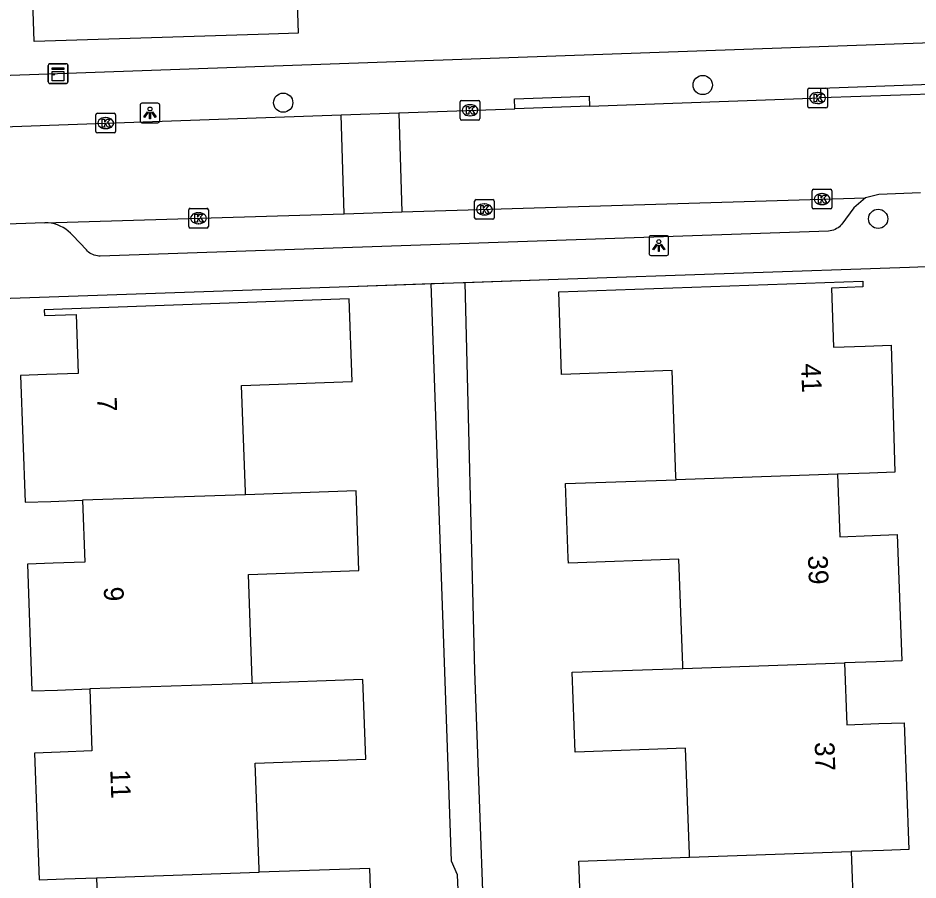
# Model space of a CAD drawing. Extents: x 161084 to 161928, y 385355 to 386522.
# Drawn here: x 161647.18 to 161692.9, y 386373.23 to 386417.03 of the extents above; entities that cross this region are included whole.
import ezdxf

# ---------------------------------------------------------------- set-up
doc = ezdxf.new("R2010")
doc.units = 0
for name, color, linetype in [('IMGEO_Boom', 7, 'Continuous'), ('IMGEO_Kast', 7, 'Continuous'), ('IMGEO_Kolk', 7, 'Continuous'), ('IMGEO_Lichtpunt', 7, 'Continuous'), ('IMGEO_Muur', 7, 'Continuous'), ('IMGEO_Pand', 7, 'Continuous'), ('IMGEO_Pand_nummerreeks', 7, 'Continuous'), ('IMGEO_Rijbaan_lokaal_open', 7, 'Continuous'), ('IMGEO_Voetpad_open', 7, 'Continuous')]:
    doc.layers.add(name, color=color, linetype=linetype)

msp = doc.modelspace()

# ---------------------------------------------------------------- linework, layer by layer
at = {"layer": 'IMGEO_Boom'}
for centre in [(161681.963, 386413.623), (161660.65, 386412.726), (161690.874, 386406.823)]:
    msp.add_circle(centre, 0.489, dxfattribs=at)
at = {"layer": 'IMGEO_Kast'}
for p, q in [((161648.713, 386413.777), (161648.713, 386414.618)), ((161648.713, 386414.618), (161648.713, 386413.777)), ((161648.788, 386414.702), (161649.629, 386414.702)), ((161649.629, 386414.702), (161648.788, 386414.702)), ((161649.713, 386414.627), (161649.713, 386413.786)), ((161649.713, 386413.786), (161649.713, 386414.627)), ((161649.638, 386413.702), (161648.797, 386413.702)), ((161648.797, 386413.702), (161649.638, 386413.702))]:
    msp.add_line(p, q, dxfattribs=at)
for points in [[(161648.908, 386414.492), (161649.508, 386414.492), (161649.508, 386414.407), (161648.908, 386414.407), (161648.908, 386414.492)], [(161648.908, 386414.317), (161649.508, 386414.317), (161649.508, 386413.828), (161648.908, 386413.828), (161648.908, 386414.317)]]:
    msp.add_lwpolyline(points, dxfattribs=at)
msp.add_circle((161648.992, 386414.166), 0.0377, dxfattribs=at)
for centre, start, end in [((161648.791, 386414.624), 92.4484, 184.2845), ((161648.791, 386414.624), 92.4484, 184.2845), ((161649.635, 386414.624), 2.4484, 94.2845), ((161649.635, 386414.624), 2.4484, 94.2845), ((161648.791, 386413.78), 182.4484, 274.2845), ((161648.791, 386413.78), 182.4484, 274.2845), ((161649.635, 386413.78), 272.4484, 4.2845), ((161649.635, 386413.78), 272.4484, 4.2845)]:
    msp.add_arc(centre, 0.0779, start, end, dxfattribs=at)
at = {"layer": 'IMGEO_Kolk'}
for p, q in [((161687.298, 386412.536), (161687.298, 386413.388)), ((161687.373, 386413.462), (161688.225, 386413.462)), ((161688.299, 386413.388), (161688.299, 386412.536)), ((161669.715, 386412.84), (161670.567, 386412.84)), ((161687.786, 386413.242), (161687.811, 386413.242)), ((161669.64, 386411.914), (161669.64, 386412.766)), ((161670.128, 386412.62), (161670.153, 386412.62)), ((161670.641, 386412.766), (161670.641, 386411.914)), ((161688.225, 386412.462), (161687.373, 386412.462)), ((161687.809, 386412.682), (161687.784, 386412.682)), ((161651.132, 386411.263), (161651.132, 386412.115)), ((161651.207, 386412.189), (161652.059, 386412.189)), ((161651.62, 386411.969), (161651.645, 386411.969)), ((161652.133, 386412.115), (161652.133, 386411.263)), ((161670.151, 386412.06), (161670.126, 386412.06)), ((161670.567, 386411.84), (161669.715, 386411.84)), ((161652.059, 386411.189), (161651.207, 386411.189)), ((161651.643, 386411.409), (161651.618, 386411.409)), ((161687.523, 386407.399), (161687.523, 386408.251)), ((161687.598, 386408.325), (161688.45, 386408.325)), ((161688.524, 386408.251), (161688.524, 386407.399)), ((161670.447, 386407.801), (161671.299, 386407.801)), ((161688.011, 386408.105), (161688.036, 386408.105)), ((161655.922, 386407.357), (161656.774, 386407.357)), ((161670.372, 386406.875), (161670.372, 386407.727)), ((161670.86, 386407.581), (161670.885, 386407.581)), ((161671.373, 386407.727), (161671.373, 386406.875)), ((161688.45, 386407.325), (161687.598, 386407.325)), ((161688.034, 386407.545), (161688.009, 386407.545)), ((161655.847, 386406.431), (161655.847, 386407.283)), ((161656.335, 386407.137), (161656.36, 386407.137)), ((161656.848, 386407.283), (161656.848, 386406.431)), ((161670.883, 386407.021), (161670.858, 386407.021)), ((161656.358, 386406.577), (161656.333, 386406.577)), ((161671.299, 386406.801), (161670.447, 386406.801)), ((161656.774, 386406.357), (161655.922, 386406.357))]:
    msp.add_line(p, q, dxfattribs=at)
for points in [[(161687.298, 386412.536), (161687.298, 386413.388)], [(161687.373, 386413.462), (161688.225, 386413.462)], [(161688.299, 386413.388), (161688.299, 386412.536)], [(161669.715, 386412.84), (161670.567, 386412.84)], [(161687.619, 386413.162), (161687.742, 386413.162), (161687.742, 386413.011), (161687.872, 386413.162), (161688.036, 386413.162), (161687.89, 386413.011), (161688.043, 386412.762), (161687.891, 386412.762), (161687.806, 386412.926), (161687.742, 386412.859), (161687.742, 386412.762), (161687.619, 386412.762), (161687.619, 386413.162)], [(161669.64, 386411.914), (161669.64, 386412.766)], [(161669.961, 386412.54), (161670.084, 386412.54), (161670.084, 386412.389), (161670.214, 386412.54), (161670.378, 386412.54), (161670.232, 386412.389), (161670.385, 386412.14), (161670.233, 386412.14), (161670.148, 386412.304), (161670.084, 386412.237), (161670.084, 386412.14), (161669.961, 386412.14), (161669.961, 386412.54)], [(161670.641, 386412.766), (161670.641, 386411.914)], [(161688.225, 386412.462), (161687.373, 386412.462)], [(161651.132, 386411.263), (161651.132, 386412.115)], [(161651.207, 386412.189), (161652.059, 386412.189)], [(161651.453, 386411.889), (161651.576, 386411.889), (161651.576, 386411.738), (161651.706, 386411.889), (161651.87, 386411.889), (161651.724, 386411.738), (161651.877, 386411.489), (161651.725, 386411.489), (161651.64, 386411.653), (161651.576, 386411.586), (161651.576, 386411.489), (161651.453, 386411.489), (161651.453, 386411.889)], [(161652.133, 386412.115), (161652.133, 386411.263)], [(161670.567, 386411.84), (161669.715, 386411.84)], [(161652.059, 386411.189), (161651.207, 386411.189)], [(161687.523, 386407.399), (161687.523, 386408.251)], [(161687.598, 386408.325), (161688.45, 386408.325)], [(161688.524, 386408.251), (161688.524, 386407.399)], [(161670.447, 386407.801), (161671.299, 386407.801)], [(161687.844, 386408.025), (161687.967, 386408.025), (161687.967, 386407.874), (161688.097, 386408.025), (161688.261, 386408.025), (161688.115, 386407.874), (161688.268, 386407.625), (161688.116, 386407.625), (161688.031, 386407.789), (161687.967, 386407.722), (161687.967, 386407.625), (161687.844, 386407.625), (161687.844, 386408.025)], [(161655.922, 386407.357), (161656.774, 386407.357)], [(161670.372, 386406.875), (161670.372, 386407.727)], [(161670.693, 386407.501), (161670.816, 386407.501), (161670.816, 386407.35), (161670.946, 386407.501), (161671.11, 386407.501), (161670.964, 386407.35), (161671.117, 386407.101), (161670.965, 386407.101), (161670.88, 386407.265), (161670.816, 386407.198), (161670.816, 386407.101), (161670.693, 386407.101), (161670.693, 386407.501)], [(161671.373, 386407.727), (161671.373, 386406.875)], [(161688.45, 386407.325), (161687.598, 386407.325)], [(161655.847, 386406.431), (161655.847, 386407.283)], [(161656.168, 386407.057), (161656.291, 386407.057), (161656.291, 386406.906), (161656.421, 386407.057), (161656.585, 386407.057), (161656.439, 386406.906), (161656.592, 386406.657), (161656.44, 386406.657), (161656.355, 386406.821), (161656.291, 386406.754), (161656.291, 386406.657), (161656.168, 386406.657), (161656.168, 386407.057)], [(161656.848, 386407.283), (161656.848, 386406.431)], [(161671.299, 386406.801), (161670.447, 386406.801)], [(161656.774, 386406.357), (161655.922, 386406.357)]]:
    msp.add_lwpolyline(points, dxfattribs=at)
for centre, start, end in [((161687.375, 386413.386), 91.552, 178.448), ((161687.375, 386413.386), 91.552, 178.448), ((161688.223, 386413.386), 1.552, 88.448), ((161688.223, 386413.386), 1.552, 88.448), ((161669.717, 386412.764), 91.552, 178.448), ((161669.717, 386412.764), 91.552, 178.448), ((161670.565, 386412.764), 1.552, 88.448), ((161670.565, 386412.764), 1.552, 88.448), ((161687.375, 386412.538), 181.552, 268.448), ((161687.375, 386412.538), 181.552, 268.448), ((161688.223, 386412.538), 271.552, 358.448), ((161688.223, 386412.538), 271.552, 358.448), ((161651.209, 386412.113), 91.552, 178.448), ((161651.209, 386412.113), 91.552, 178.448), ((161652.057, 386412.113), 1.552, 88.448), ((161652.057, 386412.113), 1.552, 88.448), ((161669.717, 386411.916), 181.552, 268.448), ((161669.717, 386411.916), 181.552, 268.448), ((161670.565, 386411.916), 271.552, 358.448), ((161670.565, 386411.916), 271.552, 358.448), ((161651.209, 386411.265), 181.552, 268.448), ((161651.209, 386411.265), 181.552, 268.448), ((161652.057, 386411.265), 271.552, 358.448), ((161652.057, 386411.265), 271.552, 358.448), ((161687.6, 386408.249), 91.552, 178.448), ((161687.6, 386408.249), 91.552, 178.448), ((161688.448, 386408.249), 1.552, 88.448), ((161688.448, 386408.249), 1.552, 88.448), ((161670.449, 386407.725), 91.552, 178.448), ((161670.449, 386407.725), 91.552, 178.448), ((161671.297, 386407.725), 1.552, 88.448), ((161671.297, 386407.725), 1.552, 88.448), ((161655.924, 386407.281), 91.552, 178.448), ((161655.924, 386407.281), 91.552, 178.448), ((161656.772, 386407.281), 1.552, 88.448), ((161656.772, 386407.281), 1.552, 88.448), ((161687.6, 386407.401), 181.552, 268.448), ((161687.6, 386407.401), 181.552, 268.448), ((161688.448, 386407.401), 271.552, 358.448), ((161688.448, 386407.401), 271.552, 358.448), ((161670.449, 386406.877), 181.552, 268.448), ((161670.449, 386406.877), 181.552, 268.448), ((161671.297, 386406.877), 271.552, 358.448), ((161671.297, 386406.877), 271.552, 358.448), ((161655.924, 386406.433), 181.552, 268.448), ((161655.924, 386406.433), 181.552, 268.448), ((161656.772, 386406.433), 271.552, 358.448), ((161656.772, 386406.433), 271.552, 358.448)]:
    msp.add_arc(centre, 0.0765, start, end, dxfattribs=at)
for centre, major_axis, ratio, start_param, end_param in [((161687.785, 386412.962), (-0.387, 0.002), 0.722429, 4.712389, 7.853982), ((161687.81, 386412.962), (-0.39, 0.002), 0.717154, 1.570796, 4.712389), ((161670.127, 386412.34), (-0.387, 0.002), 0.722429, 4.712389, 7.853982), ((161670.152, 386412.34), (-0.39, 0.002), 0.717154, 1.570796, 4.712389), ((161651.619, 386411.689), (-0.387, 0.002), 0.722429, 4.712389, 7.853982), ((161651.644, 386411.689), (-0.39, 0.002), 0.717154, 1.570796, 4.712389), ((161688.01, 386407.825), (-0.387, 0.002), 0.722429, 4.712389, 7.853982), ((161688.035, 386407.825), (-0.39, 0.002), 0.717154, 1.570796, 4.712389), ((161670.859, 386407.301), (-0.387, 0.002), 0.722429, 4.712389, 7.853982), ((161670.884, 386407.301), (-0.39, 0.002), 0.717154, 1.570796, 4.712389), ((161656.334, 386406.857), (-0.387, 0.002), 0.722429, 4.712389, 7.853982), ((161656.359, 386406.857), (-0.39, 0.002), 0.717154, 1.570796, 4.712389)]:
    msp.add_ellipse(centre, major_axis=major_axis, ratio=ratio, start_param=start_param, end_param=end_param, dxfattribs=at)
at = {"layer": 'IMGEO_Lichtpunt'}
for p, q in [((161653.381, 386412.605), (161653.381, 386411.798)), ((161653.381, 386412.605), (161653.381, 386411.798)), ((161654.283, 386412.7), (161653.475, 386412.7)), ((161654.283, 386412.7), (161653.475, 386412.7)), ((161654.377, 386411.798), (161654.377, 386412.605)), ((161654.377, 386411.798), (161654.377, 386412.605)), ((161653.475, 386411.704), (161654.283, 386411.704)), ((161653.475, 386411.704), (161654.283, 386411.704)), ((161680.135, 386405.963), (161679.327, 386405.963)), ((161680.135, 386405.963), (161679.327, 386405.963)), ((161679.233, 386405.868), (161679.233, 386405.061)), ((161679.233, 386405.868), (161679.233, 386405.061)), ((161680.229, 386405.061), (161680.229, 386405.868)), ((161680.229, 386405.061), (161680.229, 386405.868)), ((161679.327, 386404.967), (161680.135, 386404.967)), ((161679.327, 386404.967), (161680.135, 386404.967))]:
    msp.add_line(p, q, dxfattribs=at)
for points in [[(161653.755, 386412.269), (161653.794, 386412.241), (161653.606, 386411.979), (161653.568, 386412.006), (161653.755, 386412.269)], [(161653.857, 386412.221), (161653.904, 386412.221), (161653.904, 386411.899), (161653.857, 386411.899), (161653.857, 386412.221)], [(161653.967, 386412.241), (161654.005, 386412.268), (161654.192, 386412.006), (161654.153, 386411.978), (161653.967, 386412.241)], [(161679.607, 386405.532), (161679.646, 386405.504), (161679.458, 386405.242), (161679.42, 386405.269), (161679.607, 386405.532)], [(161679.709, 386405.484), (161679.756, 386405.484), (161679.756, 386405.162), (161679.709, 386405.162), (161679.709, 386405.484)], [(161679.819, 386405.504), (161679.857, 386405.531), (161680.044, 386405.269), (161680.005, 386405.241), (161679.819, 386405.504)]]:
    msp.add_lwpolyline(points, dxfattribs=at)
for centre in [(161653.88, 386412.403), (161679.732, 386405.666)]:
    msp.add_circle(centre, 0.0994, dxfattribs=at)
for centre, start, end in [((161653.475, 386412.605), 90, 180), ((161653.475, 386412.605), 90, 180), ((161654.283, 386412.605), 0, 90), ((161654.283, 386412.605), 0, 90), ((161653.475, 386411.798), 180, 270), ((161653.475, 386411.798), 180, 270), ((161654.283, 386411.798), 270, 0), ((161654.283, 386411.798), 270, 360), ((161679.327, 386405.868), 90, 180), ((161679.327, 386405.868), 90, 180), ((161680.135, 386405.868), 0, 90), ((161680.135, 386405.868), 0, 90), ((161679.327, 386405.061), 180, 270), ((161679.327, 386405.061), 180, 270), ((161680.135, 386405.061), 270, 0), ((161680.135, 386405.061), 270, 360)]:
    msp.add_arc(centre, 0.0946, start, end, dxfattribs=at)
at = {"layer": 'IMGEO_Muur'}
msp.add_lwpolyline([(161663.979, 386403.39), (161674.625, 386403.756)], dxfattribs=at)
at = {"layer": 'IMGEO_Pand'}
for points in [[(161658.042, 386426.285), (161658.189, 386421.872), (161659.732, 386421.924), (161661.217, 386421.974), (161661.409, 386416.265), (161659.922, 386416.215), (161647.995, 386415.832), (161647.773, 386422.544), (161649.146, 386422.589), (161649.033, 386425.985)], [(161680.607, 386393.57), (161680.602, 386393.72), (161680.409, 386399.115), (161674.796, 386398.914), (161674.647, 386403.11), (161690.091, 386403.663), (161690.102, 386403.363), (161688.503, 386403.306), (161688.611, 386400.298), (161690.209, 386400.357), (161691.529, 386400.406), (161691.723, 386393.95), (161690.439, 386393.906), (161688.813, 386393.85)], [(161658.735, 386392.807), (161658.73, 386392.956), (161658.536, 386398.352), (161664.152, 386398.553), (161664.001, 386402.76), (161648.51, 386402.204), (161648.521, 386401.904), (161650.13, 386401.962), (161650.228, 386398.964), (161648.629, 386398.907), (161647.31, 386398.86), (161647.544, 386392.42), (161648.842, 386392.465), (161650.461, 386392.521)], [(161688.813, 386393.85), (161680.607, 386393.57)], [(161688.813, 386393.85), (161688.93, 386390.669), (161690.567, 386390.735), (161691.848, 386390.787), (161692.084, 386384.367), (161690.798, 386384.322), (161689.168, 386384.265)], [(161680.949, 386383.979), (161680.944, 386384.128), (161680.751, 386389.523), (161675.137, 386389.322), (161675.128, 386389.581), (161674.993, 386393.378), (161680.607, 386393.57)], [(161658.735, 386392.807), (161650.461, 386392.521)], [(161659.081, 386383.217), (161659.076, 386383.364), (161658.882, 386388.76), (161664.498, 386388.961), (161664.353, 386393.001), (161658.735, 386392.807)], [(161650.461, 386392.521), (161650.574, 386389.38), (161648.955, 386389.32), (161647.656, 386389.272), (161647.887, 386382.835), (161649.187, 386382.879), (161650.818, 386382.935)], [(161680.949, 386383.979), (161689.168, 386384.265)], [(161689.168, 386384.265), (161689.281, 386381.115), (161690.914, 386381.175), (161692.199, 386381.222), (161692.43, 386374.773), (161691.14, 386374.728), (161689.51, 386374.671)], [(161681.29, 386374.385), (161681.285, 386374.536), (161681.092, 386379.931), (161675.478, 386379.73), (161675.334, 386383.784), (161680.949, 386383.979)], [(161659.081, 386383.217), (161650.818, 386382.935)], [(161659.427, 386373.625), (161659.422, 386373.772), (161659.228, 386379.168), (161664.844, 386379.369), (161664.699, 386383.409), (161659.081, 386383.217)], [(161650.818, 386382.935), (161650.933, 386379.792), (161649.316, 386379.725), (161648.015, 386379.671), (161648.249, 386373.24), (161649.545, 386373.285), (161651.17, 386373.341)], [(161681.632, 386364.795), (161681.627, 386364.944), (161681.434, 386370.338), (161675.82, 386370.137), (161675.675, 386374.19), (161681.29, 386374.385)], [(161681.29, 386374.385), (161689.51, 386374.671)], [(161689.51, 386374.671), (161689.623, 386371.519), (161691.252, 386371.577), (161692.541, 386371.623), (161692.772, 386365.19), (161691.484, 386365.144), (161689.85, 386365.086)], [(161651.17, 386373.341), (161659.427, 386373.625)], [(161659.773, 386364.036), (161659.768, 386364.18), (161659.574, 386369.576), (161665.19, 386369.777), (161665.045, 386373.818), (161659.427, 386373.625)], [(161651.17, 386373.341), (161651.287, 386370.211), (161649.666, 386370.147), (161648.369, 386370.096), (161648.609, 386363.655), (161649.909, 386363.699), (161651.503, 386363.753)]]:
    msp.add_lwpolyline(points, dxfattribs=at)
at = {"layer": 'IMGEO_Rijbaan_lokaal_open'}
for points in [[(161676.209, 386412.553), (161687.981, 386412.967)], [(161694.033, 386413.18), (161687.981, 386412.967)], [(161666.518, 386412.212), (161672.414, 386412.42)], [(161676.209, 386412.553), (161672.414, 386412.42)], [(161644.013, 386411.435), (161644.281, 386411.421), (161644.516, 386411.429), (161651.629, 386411.688), (161663.59, 386412.109)], [(161663.59, 386412.109), (161666.518, 386412.212)], [(161663.744, 386407.084), (161663.59, 386412.109)], [(161666.518, 386412.212), (161666.672, 386407.174)], [(161666.672, 386407.174), (161690.237, 386407.894)], [(161693.026, 386408.142), (161690.906, 386408.064), (161690.237, 386407.894)], [(161648.546, 386406.619), (161663.744, 386407.084)], [(161663.744, 386407.084), (161666.672, 386407.174)], [(161648.546, 386406.619), (161648.536, 386406.619), (161645.609, 386406.514)]]:
    msp.add_lwpolyline(points, dxfattribs=at)
at = {"layer": 'IMGEO_Voetpad_open'}
for points in [[(161643.913, 386414.021), (161736.105, 386417.289), (161748.979, 386417.745)], [(161687.981, 386412.967), (161687.964, 386413.466), (161694.016, 386413.679), (161694.033, 386413.18)], [(161672.414, 386412.42), (161672.397, 386412.918), (161676.192, 386413.052), (161676.209, 386412.553)], [(161690.237, 386407.894), (161689.637, 386407.386), (161689.034, 386406.555), (161689.027, 386406.547), (161688.969, 386406.483), (161688.905, 386406.425), (161688.837, 386406.373), (161688.764, 386406.327), (161688.687, 386406.288), (161688.607, 386406.256), (161688.524, 386406.231), (161688.44, 386406.214), (161688.354, 386406.204), (161651.344, 386404.93), (161651.29, 386404.931), (161651.209, 386404.938), (161651.129, 386404.953), (161651.05, 386404.975), (161650.974, 386405.004), (161650.901, 386405.039), (161650.831, 386405.081), (161650.765, 386405.129), (161650.704, 386405.182), (161650.648, 386405.241), (161649.954, 386405.978), (161649.846, 386406.096), (161649.728, 386406.204), (161649.601, 386406.301), (161649.466, 386406.386), (161649.323, 386406.459), (161649.175, 386406.518), (161649.022, 386406.565), (161648.865, 386406.597), (161648.706, 386406.615), (161648.546, 386406.619)], [(161669.872, 386403.593), (161674.625, 386403.756), (161692.468, 386404.371), (161694.138, 386404.428)], [(161644.315, 386402.713), (161663.979, 386403.39), (161668.159, 386403.534)], [(161668.159, 386403.534), (161669.872, 386403.593)], [(161670.779, 386334.793), (161669.719, 386364.437), (161669.901, 386364.767), (161669.497, 386373.487), (161669.194, 386374.194), (161668.159, 386403.534)], [(161669.872, 386403.593), (161670.374, 386383.84), (161671.064, 386364.776), (161671.371, 386361.126), (161671.53, 386354.317), (161671.364, 386354.307), (161671.507, 386350.26), (161671.763, 386350.26), (161671.781, 386345.548), (161672.087, 386334.84)]]:
    msp.add_lwpolyline(points, dxfattribs=at)

# ---------------------------------------------------------------- texts
at = {"layer": 'IMGEO_Pand_nummerreeks'}
for s, rotation, p in [('41', 272.0567, (161686.959, 386399.462)), ('7', 272.0395, (161651.19, 386397.751)), ('39', 272.0567, (161687.308, 386389.712)), ('9', 272.0395, (161651.533, 386388.116)), ('37', 272.0567, (161687.649, 386380.231)), ('11', 272.0395, (161651.863, 386378.826))]:
    msp.add_text(s, height=1, rotation=rotation, dxfattribs=at).set_placement(p)

doc.saveas('drawing.dxf')
